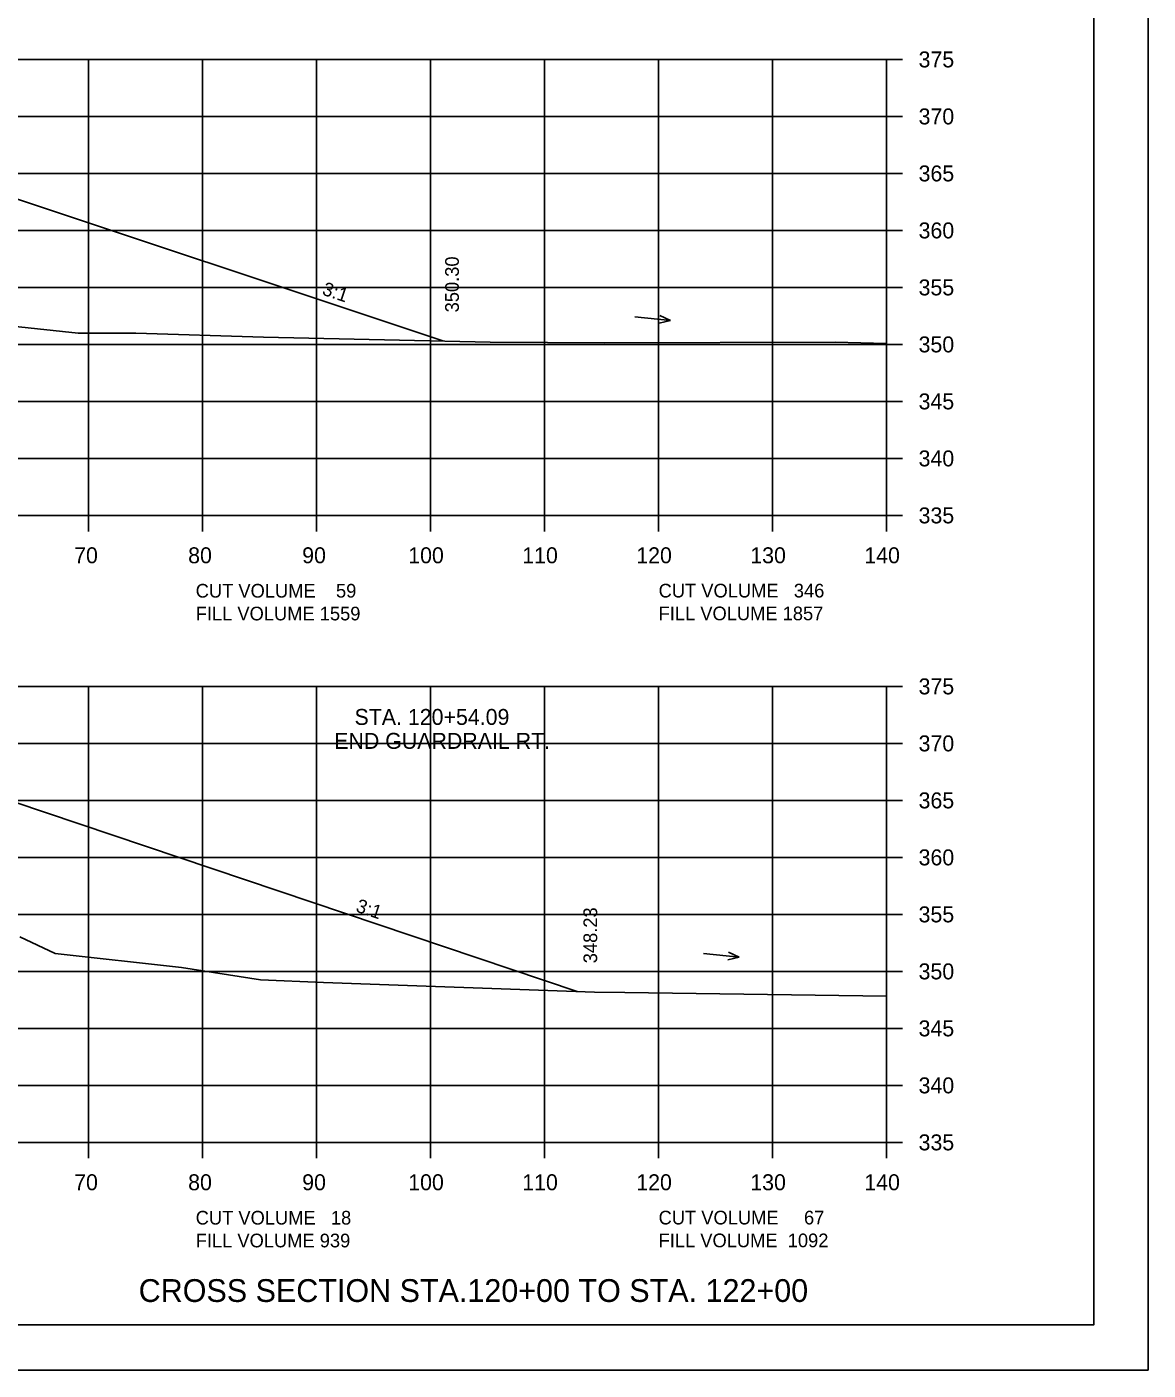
# Model space of a CAD drawing. Extents: x 1374859 to 1376773, y 382242 to 389804.
# Drawn here: x 1376199.2 to 1376297.5, y 384161.8 to 384279.6 of the extents above; entities that cross this region are included whole.
import ezdxf

# ---------------------------------------------------------------- set-up
doc = ezdxf.new("R2010")
doc.units = 0
for name, color, linetype in [('R_Axis', 7, 'Continuous'), ('R_Axis Annot', 7, 'Continuous'), ('R_Border', 7, 'Continuous'), ('R_Draft', 7, 'Continuous'), ('R_Drive', 7, 'Continuous'), ('R_Exist Surface', 7, 'Continuous'), ('R_Fin Surface', 7, 'Continuous'), ('R_Grid', 7, 'Continuous'), ('R_No Plot', 7, 'Continuous'), ('R_Water Annot', 7, 'Continuous'), ('R_Xsect Elev', 7, 'Continuous'), ('R_Xsect Slope', 7, 'Continuous')]:
    doc.layers.add(name, color=color, linetype=linetype)

msp = doc.modelspace()

# ---------------------------------------------------------------- linework, layer by layer
at = {"layer": 'R_Axis'}
for p, q in [((1376274.57, 384236.76), (1376274.57, 384276.76)), ((1376275.97, 384276.76), (1376274.57, 384276.76)), ((1376275.97, 384271.76), (1376274.57, 384271.76)), ((1376275.97, 384266.76), (1376274.57, 384266.76)), ((1376275.97, 384261.76), (1376274.57, 384261.76)), ((1376275.97, 384256.76), (1376274.57, 384256.76)), ((1376275.97, 384251.76), (1376274.57, 384251.76)), ((1376275.97, 384246.76), (1376274.57, 384246.76)), ((1376275.97, 384241.76), (1376274.57, 384241.76)), ((1375994.57, 384236.76), (1376274.57, 384236.76)), ((1376204.57, 384235.36), (1376204.57, 384236.76)), ((1376214.57, 384235.36), (1376214.57, 384236.76)), ((1376224.57, 384235.36), (1376224.57, 384236.76)), ((1376234.57, 384235.36), (1376234.57, 384236.76)), ((1376244.57, 384235.36), (1376244.57, 384236.76)), ((1376254.57, 384235.36), (1376254.57, 384236.76)), ((1376264.57, 384235.36), (1376264.57, 384236.76)), ((1376274.57, 384235.36), (1376274.57, 384236.76)), ((1376275.97, 384236.76), (1376274.57, 384236.76)), ((1376274.57, 384181.76), (1376274.57, 384221.76)), ((1376275.97, 384221.76), (1376274.57, 384221.76)), ((1376275.97, 384216.76), (1376274.57, 384216.76)), ((1376275.97, 384211.76), (1376274.57, 384211.76)), ((1376275.97, 384206.76), (1376274.57, 384206.76)), ((1376275.97, 384201.76), (1376274.57, 384201.76)), ((1376275.97, 384196.76), (1376274.57, 384196.76)), ((1376275.97, 384191.76), (1376274.57, 384191.76)), ((1376275.97, 384186.76), (1376274.57, 384186.76)), ((1375994.57, 384181.76), (1376274.57, 384181.76)), ((1376204.57, 384180.36), (1376204.57, 384181.76)), ((1376214.57, 384180.36), (1376214.57, 384181.76)), ((1376224.57, 384180.36), (1376224.57, 384181.76)), ((1376234.57, 384180.36), (1376234.57, 384181.76)), ((1376244.57, 384180.36), (1376244.57, 384181.76)), ((1376254.57, 384180.36), (1376254.57, 384181.76)), ((1376264.57, 384180.36), (1376264.57, 384181.76)), ((1376274.57, 384180.36), (1376274.57, 384181.76)), ((1376275.97, 384181.76), (1376274.57, 384181.76))]:
    msp.add_line(p, q, dxfattribs=at)
at = {"layer": 'R_Border'}
for q in [(1376292.75, 384371.22), (1375976.57, 384165.76)]:
    msp.add_line((1376292.75, 384165.76), q, dxfattribs=at)
at = {"layer": 'R_Exist Surface'}
for points in [[(1376197.9, 384253.35), (1376203.67, 384252.75), (1376208.71, 384252.75), (1376219.93, 384252.39), (1376239.8, 384251.97), (1376249.86, 384251.89), (1376270.05, 384251.97), (1376274.57, 384251.83)], [(1376198.56, 384199.8), (1376201.65, 384198.33), (1376212.73, 384197.11), (1376219.64, 384196.02), (1376225.18, 384195.79), (1376248.95, 384194.94), (1376251.61, 384194.9), (1376274.57, 384194.58)]]:
    msp.add_lwpolyline(points, dxfattribs=at)
at = {"layer": 'R_Fin Surface'}
for points in [[(1376036.23, 384252.25), (1376043.08, 384249.96), (1376075.09, 384260.63), (1376077.63, 384261.05), (1376091.59, 384263.38), (1376105.09, 384264.42), (1376134.59, 384266.69), (1376164.09, 384268.96), (1376172.09, 384269.58), (1376185.9, 384267.28), (1376194.09, 384265.91), (1376235.64, 384252.06)], [(1376040.72, 384196.37), (1376047.35, 384194.16), (1376075.09, 384203.41), (1376086.7, 384207.28), (1376091.59, 384208.91), (1376105.09, 384209.95), (1376134.59, 384212.22), (1376164.09, 384214.49), (1376177.59, 384215.53), (1376194.09, 384212.78), (1376195.04, 384212.62), (1376247.44, 384195)]]:
    msp.add_lwpolyline(points, dxfattribs=at)
at = {"layer": 'R_Grid'}
for p, q in [((1375994.57, 384276.76), (1376274.57, 384276.76)), ((1376204.57, 384236.76), (1376204.57, 384276.76)), ((1376214.57, 384236.76), (1376214.57, 384276.76)), ((1376224.57, 384236.76), (1376224.57, 384276.76)), ((1376234.57, 384236.76), (1376234.57, 384276.76)), ((1376244.57, 384236.76), (1376244.57, 384276.76)), ((1376254.57, 384236.76), (1376254.57, 384276.76)), ((1376264.57, 384236.76), (1376264.57, 384276.76)), ((1376274.57, 384236.76), (1376274.57, 384276.76)), ((1375994.57, 384271.76), (1376274.57, 384271.76)), ((1375994.57, 384266.76), (1376274.57, 384266.76)), ((1375994.57, 384261.76), (1376274.57, 384261.76)), ((1375994.57, 384256.76), (1376274.57, 384256.76)), ((1375994.57, 384251.76), (1376274.57, 384251.76)), ((1375994.57, 384246.76), (1376274.57, 384246.76)), ((1375994.57, 384241.76), (1376274.57, 384241.76)), ((1375994.57, 384236.76), (1376274.57, 384236.76)), ((1375994.57, 384221.76), (1376274.57, 384221.76)), ((1376204.57, 384181.76), (1376204.57, 384221.76)), ((1376214.57, 384181.76), (1376214.57, 384221.76)), ((1376224.57, 384181.76), (1376224.57, 384221.76)), ((1376234.57, 384181.76), (1376234.57, 384221.76)), ((1376244.57, 384181.76), (1376244.57, 384221.76)), ((1376254.57, 384181.76), (1376254.57, 384221.76)), ((1376264.57, 384181.76), (1376264.57, 384221.76)), ((1376274.57, 384181.76), (1376274.57, 384221.76)), ((1375994.57, 384216.76), (1376274.57, 384216.76)), ((1375994.57, 384211.76), (1376274.57, 384211.76)), ((1375994.57, 384206.76), (1376274.57, 384206.76)), ((1375994.57, 384201.76), (1376274.57, 384201.76)), ((1375994.57, 384196.76), (1376274.57, 384196.76)), ((1375994.57, 384191.76), (1376274.57, 384191.76)), ((1375994.57, 384186.76), (1376274.57, 384186.76)), ((1375994.57, 384181.76), (1376274.57, 384181.76))]:
    msp.add_line(p, q, dxfattribs=at)
at = {"layer": 'R_No Plot'}
msp.add_line((1375964.17, 384161.78), (1376297.5, 384161.78), dxfattribs=at)
for points in [[(1375964.16, 384375.12), (1376297.5, 384375.12), (1376297.5, 384161.78), (1375964.16, 384161.78)], [(1376210.49, 384371.22), (1376210.49, 384361.34), (1376246.22, 384361.34), (1376246.22, 384358.42), (1376269.42, 384358.42), (1376269.42, 384334.09), (1376292.75, 384334.09), (1376292.75, 384165.76), (1375976.57, 384165.76), (1375976.57, 384371.22)]]:
    msp.add_lwpolyline(points, close=True, dxfattribs=at)
at = {"layer": 'R_Water Annot'}
for p, q in [((1376252.48, 384254.17), (1376255.6, 384253.86)), ((1376255.6, 384253.86), (1376254.68, 384254.3)), ((1376255.6, 384253.86), (1376254.61, 384253.61)), ((1376258.51, 384198.32), (1376261.64, 384198.01)), ((1376261.64, 384198.01), (1376260.64, 384197.76)), ((1376261.64, 384198.01), (1376260.71, 384198.45))]:
    msp.add_line(p, q, dxfattribs=at)

# ---------------------------------------------------------------- texts
at = {"layer": 'R_Axis Annot'}
for s, height, p in [('375', 1.4, (1376277.37, 384276.06)), ('370', 1.4, (1376277.37, 384271.06)), ('365', 1.4, (1376277.37, 384266.06)), ('360', 1.4, (1376277.37, 384261.06)), ('355', 1.4, (1376277.37, 384256.06)), ('350', 1.4, (1376277.37, 384251.06)), ('345', 1.4, (1376277.37, 384246.06)), ('340', 1.4, (1376277.37, 384241.06)), ('335', 1.4, (1376277.37, 384236.06)), ('70', 1.4, (1376203.31, 384232.56)), ('80', 1.4, (1376213.31, 384232.56)), ('90', 1.4, (1376223.31, 384232.56)), ('100', 1.4, (1376232.61, 384232.56)), ('110', 1.4, (1376242.61, 384232.56)), ('120', 1.4, (1376252.61, 384232.56)), ('130', 1.4, (1376262.61, 384232.56)), ('140', 1.4, (1376272.61, 384232.56)), ('CUT VOLUME    59', 1.2, (1376213.97, 384229.55)), ('CUT VOLUME   346', 1.2, (1376254.57, 384229.56)), ('FILL VOLUME 1559', 1.2, (1376213.97, 384227.55)), ('FILL VOLUME 1857', 1.2, (1376254.57, 384227.56)), ('375', 1.4, (1376277.37, 384221.06)), ('370', 1.4, (1376277.37, 384216.06)), ('365', 1.4, (1376277.37, 384211.06)), ('360', 1.4, (1376277.37, 384206.06)), ('355', 1.4, (1376277.37, 384201.06)), ('350', 1.4, (1376277.37, 384196.06)), ('345', 1.4, (1376277.37, 384191.06)), ('340', 1.4, (1376277.37, 384186.06)), ('335', 1.4, (1376277.37, 384181.06)), ('70', 1.4, (1376203.31, 384177.56)), ('80', 1.4, (1376213.31, 384177.56)), ('90', 1.4, (1376223.31, 384177.56)), ('100', 1.4, (1376232.61, 384177.56)), ('110', 1.4, (1376242.61, 384177.56)), ('120', 1.4, (1376252.61, 384177.56)), ('130', 1.4, (1376262.61, 384177.56)), ('140', 1.4, (1376272.61, 384177.56)), ('CUT VOLUME   18', 1.2, (1376213.97, 384174.55)), ('CUT VOLUME     67', 1.2, (1376254.57, 384174.56)), ('FILL VOLUME 939', 1.2, (1376213.97, 384172.55)), ('FILL VOLUME  1092', 1.2, (1376254.57, 384172.56))]:
    msp.add_text(s, height=height, dxfattribs=at).set_placement(p)
at = {"layer": 'R_Draft'}
msp.add_text('CROSS SECTION STA.120+00 TO STA. 122+00', height=2, dxfattribs=at).set_placement((1376208.97, 384167.76))
at = {"layer": 'R_Drive'}
for s, p in [('STA. 120+54.09', (1376227.9, 384218.38)), ('END GUARDRAIL RT.', (1376226.12, 384216.28))]:
    msp.add_text(s, height=1.4, dxfattribs=at).set_placement(p)
at = {"layer": 'R_Xsect Elev'}
for s, p in [('350.30', (1376237.05, 384254.57)), ('348.23', (1376249.18, 384197.47))]:
    msp.add_text(s, height=1.2, rotation=90, dxfattribs=at).set_placement(p)
at = {"layer": 'R_Xsect Slope'}
for p in [(1376224.99, 384256.14), (1376227.94, 384202.02)]:
    msp.add_text('3:1', height=1.2, rotation=341.5651, dxfattribs=at).set_placement(p)

doc.saveas('drawing.dxf')
